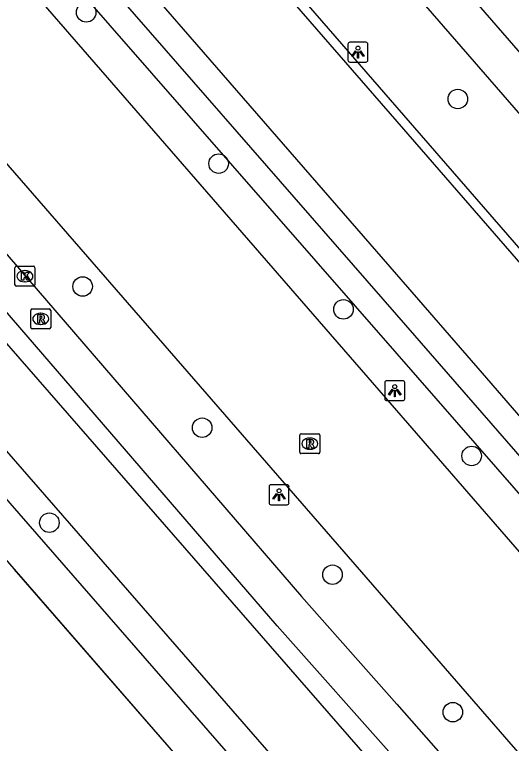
# Model space of a CAD drawing. Extents: x 155888 to 156864, y 383882 to 384671.
# Drawn here: x 156480.86 to 156505.75, y 384054.82 to 384091.34 of the extents above; entities that cross this region are included whole.
import ezdxf

# ---------------------------------------------------------------- set-up
doc = ezdxf.new("R2010")
doc.units = 0
for name, color, linetype in [('IMGEO_Boom', 7, 'Continuous'), ('IMGEO_Fietspad_gesloten', 7, 'Continuous'), ('IMGEO_Greppel_droge_sloot', 7, 'Continuous'), ('IMGEO_Kolk', 7, 'Continuous'), ('IMGEO_Lichtpunt', 7, 'Continuous'), ('IMGEO_Muur', 7, 'Continuous'), ('IMGEO_OVBaan_gesloten', 7, 'Continuous'), ('IMGEO_Rijbaan_lokaal_gesloten', 7, 'Continuous'), ('IMGEO_Rijbaan_lokaal_open', 7, 'Continuous'), ('IMGEO_Rioolput', 7, 'Continuous'), ('IMGEO_Voetpad_open', 7, 'Continuous')]:
    doc.layers.add(name, color=color, linetype=linetype)

msp = doc.modelspace()

# ---------------------------------------------------------------- linework, layer by layer
at = {"layer": 'IMGEO_Boom'}
for centre in [(156484.447, 384091.446), (156503.06, 384087.106), (156491.081, 384083.87), (156484.269, 384077.714), (156497.332, 384076.567), (156490.254, 384070.636), (156503.755, 384069.224), (156482.6, 384065.88), (156496.784, 384063.275), (156502.811, 384056.386)]:
    msp.add_circle(centre, 0.489, dxfattribs=at)
at = {"layer": 'IMGEO_Fietspad_gesloten'}
for points in [[(156508.758, 384042.359), (156507.724, 384043.553), (156500, 384052.421), (156466.101, 384091.342), (156424.652, 384138.668), (156398.32, 384169.108)], [(156506.058, 384040.061), (156504.79, 384041.525), (156500, 384047.025), (156463.606, 384088.814)]]:
    msp.add_lwpolyline(points, dxfattribs=at)
at = {"layer": 'IMGEO_Greppel_droge_sloot'}
for points in [[(156519.582, 384053.811), (156500, 384076.291), (156482.527, 384096.349), (156446.804, 384137.574), (156406.998, 384183.444), (156399.832, 384191.076), (156396.295, 384193.376), (156445.697, 384136.86), (156481.572, 384095.447), (156500, 384074.342), (156518.628, 384053.007)], [(156509.636, 384043.106), (156500, 384053.967), (156494.009, 384060.719), (156471.994, 384086.237), (156471.129, 384087.831), (156471.811, 384088.508), (156473.933, 384086.903), (156495.233, 384062.187), (156500, 384056.78), (156511.018, 384044.283)]]:
    msp.add_lwpolyline(points, dxfattribs=at)
at = {"layer": 'IMGEO_Kolk'}
for p, q in [((156480.877, 384077.802), (156480.877, 384078.654)), ((156480.952, 384078.728), (156481.804, 384078.728)), ((156481.365, 384078.508), (156481.39, 384078.508)), ((156481.878, 384078.654), (156481.878, 384077.802)), ((156481.804, 384077.728), (156480.952, 384077.728)), ((156481.388, 384077.948), (156481.363, 384077.948))]:
    msp.add_line(p, q, dxfattribs=at)
for points in [[(156480.877, 384077.802), (156480.877, 384078.654)], [(156480.952, 384078.728), (156481.804, 384078.728)], [(156481.198, 384078.428), (156481.321, 384078.428), (156481.321, 384078.277), (156481.451, 384078.428), (156481.615, 384078.428), (156481.469, 384078.277), (156481.622, 384078.028), (156481.47, 384078.028), (156481.385, 384078.192), (156481.321, 384078.125), (156481.321, 384078.028), (156481.198, 384078.028), (156481.198, 384078.428)], [(156481.878, 384078.654), (156481.878, 384077.802)], [(156481.804, 384077.728), (156480.952, 384077.728)]]:
    msp.add_lwpolyline(points, dxfattribs=at)
for centre, start, end in [((156480.954, 384078.652), 91.552, 178.448), ((156480.954, 384078.652), 91.552, 178.448), ((156481.802, 384078.652), 1.552, 88.448), ((156481.802, 384078.652), 1.552, 88.448), ((156480.954, 384077.804), 181.552, 268.448), ((156480.954, 384077.804), 181.552, 268.448), ((156481.802, 384077.804), 271.552, 358.448), ((156481.802, 384077.804), 271.552, 358.448)]:
    msp.add_arc(centre, 0.0765, start, end, dxfattribs=at)
for centre, major_axis, ratio, start_param, end_param in [((156481.364, 384078.228), (-0.387, 0.002), 0.722429, 4.712389, 7.853982), ((156481.389, 384078.228), (-0.39, 0.002), 0.717154, 1.570796, 4.712389)]:
    msp.add_ellipse(centre, major_axis=major_axis, ratio=ratio, start_param=start_param, end_param=end_param, dxfattribs=at)
at = {"layer": 'IMGEO_Lichtpunt'}
for p, q in [((156497.56, 384089.857), (156497.56, 384089.05)), ((156497.56, 384089.857), (156497.56, 384089.05)), ((156498.462, 384089.952), (156497.654, 384089.952)), ((156498.462, 384089.952), (156497.654, 384089.952)), ((156498.556, 384089.05), (156498.556, 384089.857)), ((156498.556, 384089.05), (156498.556, 384089.857)), ((156497.654, 384088.956), (156498.462, 384088.956)), ((156497.654, 384088.956), (156498.462, 384088.956)), ((156500.309, 384072.994), (156499.501, 384072.994)), ((156500.309, 384072.994), (156499.501, 384072.994)), ((156499.407, 384072.899), (156499.407, 384072.092)), ((156499.407, 384072.899), (156499.407, 384072.092)), ((156500.403, 384072.092), (156500.403, 384072.899)), ((156500.403, 384072.092), (156500.403, 384072.899)), ((156499.501, 384071.998), (156500.309, 384071.998)), ((156499.501, 384071.998), (156500.309, 384071.998)), ((156493.609, 384067.681), (156493.609, 384066.874)), ((156493.609, 384067.681), (156493.609, 384066.874)), ((156494.511, 384067.776), (156493.703, 384067.776)), ((156494.511, 384067.776), (156493.703, 384067.776)), ((156494.605, 384066.874), (156494.605, 384067.681)), ((156494.605, 384066.874), (156494.605, 384067.681)), ((156493.703, 384066.78), (156494.511, 384066.78)), ((156493.703, 384066.78), (156494.511, 384066.78))]:
    msp.add_line(p, q, dxfattribs=at)
for points in [[(156497.934, 384089.521), (156497.973, 384089.493), (156497.785, 384089.231), (156497.747, 384089.258), (156497.934, 384089.521)], [(156498.036, 384089.473), (156498.083, 384089.473), (156498.083, 384089.151), (156498.036, 384089.151), (156498.036, 384089.473)], [(156498.146, 384089.493), (156498.184, 384089.52), (156498.371, 384089.258), (156498.332, 384089.23), (156498.146, 384089.493)], [(156499.781, 384072.563), (156499.82, 384072.535), (156499.632, 384072.273), (156499.594, 384072.3), (156499.781, 384072.563)], [(156499.883, 384072.515), (156499.93, 384072.515), (156499.93, 384072.193), (156499.883, 384072.193), (156499.883, 384072.515)], [(156499.993, 384072.535), (156500.031, 384072.562), (156500.218, 384072.3), (156500.179, 384072.272), (156499.993, 384072.535)], [(156493.983, 384067.345), (156494.022, 384067.317), (156493.834, 384067.055), (156493.796, 384067.082), (156493.983, 384067.345)], [(156494.085, 384067.297), (156494.132, 384067.297), (156494.132, 384066.975), (156494.085, 384066.975), (156494.085, 384067.297)], [(156494.195, 384067.317), (156494.233, 384067.344), (156494.42, 384067.082), (156494.381, 384067.054), (156494.195, 384067.317)]]:
    msp.add_lwpolyline(points, dxfattribs=at)
for centre in [(156498.059, 384089.655), (156499.906, 384072.697), (156494.108, 384067.479)]:
    msp.add_circle(centre, 0.0994, dxfattribs=at)
for centre, start, end in [((156497.654, 384089.857), 90, 180), ((156497.654, 384089.857), 90, 180), ((156498.462, 384089.857), 0, 90), ((156498.462, 384089.857), 0, 90), ((156497.654, 384089.05), 180, 270), ((156497.654, 384089.05), 180, 270), ((156498.462, 384089.05), 270, 0), ((156498.462, 384089.05), 270, 360), ((156499.501, 384072.899), 90, 180), ((156499.501, 384072.899), 90, 180), ((156500.309, 384072.899), 0, 90), ((156500.309, 384072.899), 0, 90), ((156499.501, 384072.092), 180, 270), ((156499.501, 384072.092), 180, 270), ((156500.309, 384072.092), 270, 0), ((156500.309, 384072.092), 270, 360), ((156493.703, 384067.681), 90, 180), ((156493.703, 384067.681), 90, 180), ((156494.511, 384067.681), 0, 90), ((156494.511, 384067.681), 0, 90), ((156493.703, 384066.874), 180, 270), ((156493.703, 384066.874), 180, 270), ((156494.511, 384066.874), 270, 0), ((156494.511, 384066.874), 270, 360)]:
    msp.add_arc(centre, 0.0946, start, end, dxfattribs=at)
at = {"layer": 'IMGEO_Muur'}
msp.add_lwpolyline([(156472.819, 384072.746), (156489.369, 384053.729)], dxfattribs=at)
at = {"layer": 'IMGEO_OVBaan_gesloten'}
for points in [[(156517.145, 384051.764), (156500, 384071.498), (156389.213, 384199.015)], [(156407.083, 384168.169), (156407.746, 384167.396), (156407.842, 384167.479), (156410.66, 384164.227), (156441.975, 384128.147), (156500, 384061.368), (156513.218, 384046.155)]]:
    msp.add_lwpolyline(points, dxfattribs=at)
at = {"layer": 'IMGEO_Rijbaan_lokaal_gesloten'}
for points in [[(156395.631, 384206.125), (156395.653, 384206.088), (156395.745, 384205.951), (156395.847, 384205.822), (156395.961, 384205.703), (156396.428, 384205.193), (156399.273, 384201.968), (156437.383, 384158.067), (156443.7, 384150.805), (156476.876, 384112.6), (156481.951, 384106.723), (156483.127, 384105.407), (156500, 384085.986), (156516.29, 384067.237), (156517.607, 384065.738), (156518.453, 384064.739), (156519.101, 384063.991), (156519.163, 384063.918), (156519.227, 384063.847), (156519.291, 384063.776)], [(156527.288, 384046.812), (156520.535, 384054.614), (156504.298, 384073.374), (156500, 384078.319), (156478.069, 384103.539), (156435.386, 384152.651), (156395.779, 384198.307), (156392.544, 384201.972)]]:
    msp.add_lwpolyline(points, dxfattribs=at)
at = {"layer": 'IMGEO_Rijbaan_lokaal_open'}
msp.add_lwpolyline([(156483.472, 384105.711), (156500, 384086.688), (156516.636, 384067.54)], dxfattribs=at)
at = {"layer": 'IMGEO_Rioolput'}
for p, q in [((156481.667, 384075.663), (156481.667, 384076.515)), ((156481.742, 384076.589), (156482.594, 384076.589)), ((156482.155, 384076.369), (156482.18, 384076.369)), ((156482.668, 384076.515), (156482.668, 384075.663)), ((156482.594, 384075.589), (156481.742, 384075.589)), ((156482.178, 384075.809), (156482.153, 384075.809)), ((156495.148, 384069.412), (156495.148, 384070.264)), ((156495.223, 384070.338), (156496.075, 384070.338)), ((156495.636, 384070.118), (156495.661, 384070.118)), ((156496.149, 384070.264), (156496.149, 384069.412)), ((156496.075, 384069.338), (156495.223, 384069.338)), ((156495.659, 384069.558), (156495.634, 384069.558))]:
    msp.add_line(p, q, dxfattribs=at)
for points in [[(156481.667, 384075.663), (156481.667, 384076.515)], [(156481.742, 384076.589), (156482.594, 384076.589)], [(156482.256, 384076.287), (156482.004, 384076.289), (156482.004, 384075.889)], [(156482.668, 384076.515), (156482.668, 384075.663)], [(156482.004, 384075.889), (156482.128, 384075.889), (156482.128, 384076.051), (156482.139, 384076.051)], [(156482.182, 384076.208), (156482.128, 384076.208), (156482.128, 384076.127)], [(156482.128, 384076.127), (156482.18, 384076.127)], [(156482.186, 384076.022), (156482.257, 384075.889), (156482.397, 384075.889), (156482.332, 384076.015)], [(156482.594, 384075.589), (156481.742, 384075.589)], [(156495.148, 384069.412), (156495.148, 384070.264)], [(156495.223, 384070.338), (156496.075, 384070.338)], [(156495.737, 384070.036), (156495.485, 384070.038), (156495.485, 384069.638)], [(156496.149, 384070.264), (156496.149, 384069.412)], [(156495.485, 384069.638), (156495.609, 384069.638), (156495.609, 384069.8), (156495.62, 384069.8)], [(156495.663, 384069.957), (156495.609, 384069.957), (156495.609, 384069.876)], [(156495.609, 384069.876), (156495.661, 384069.876)], [(156495.667, 384069.771), (156495.738, 384069.638), (156495.878, 384069.638), (156495.813, 384069.764)], [(156496.075, 384069.338), (156495.223, 384069.338)]]:
    msp.add_lwpolyline(points, dxfattribs=at)
for centre, radius, start, end in [((156481.744, 384076.513), 0.0765, 91.552, 178.448), ((156481.744, 384076.513), 0.0765, 91.552, 178.448), ((156482.255, 384076.177), 0.109, 350.3612, 89.416), ((156482.592, 384076.513), 0.0765, 1.552, 88.448), ((156482.592, 384076.513), 0.0765, 1.552, 88.448), ((156482.138, 384075.998), 0.0533, 26.0293, 88.6989), ((156482.164, 384076.316), 0.19, 274.7715, 282.9687), ((156482.188, 384076.112), 0.0964, 77.0061, 93.1865), ((156482.202, 384076.169), 0.0378, 276.6634, 79.6772), ((156482.253, 384076.177), 0.112, 277.5842, 350.9817), ((156482.237, 384075.962), 0.108, 29.5134, 73.7905), ((156481.744, 384075.665), 0.0765, 181.552, 268.448), ((156481.744, 384075.665), 0.0765, 181.552, 268.448), ((156482.592, 384075.665), 0.0765, 271.552, 358.448), ((156482.592, 384075.665), 0.0765, 271.552, 358.448), ((156495.225, 384070.262), 0.0765, 91.552, 178.448), ((156495.225, 384070.262), 0.0765, 91.552, 178.448), ((156495.736, 384069.926), 0.109, 350.3612, 89.416), ((156496.073, 384070.262), 0.0765, 1.552, 88.448), ((156496.073, 384070.262), 0.0765, 1.552, 88.448), ((156495.619, 384069.747), 0.0533, 26.0293, 88.6989), ((156495.645, 384070.065), 0.19, 274.7715, 282.9687), ((156495.669, 384069.861), 0.0964, 77.0061, 93.1865), ((156495.683, 384069.918), 0.0378, 276.6634, 79.6772), ((156495.734, 384069.926), 0.112, 277.5842, 350.9817), ((156495.718, 384069.711), 0.108, 29.5134, 73.7905), ((156495.225, 384069.414), 0.0765, 181.552, 268.448), ((156495.225, 384069.414), 0.0765, 181.552, 268.448), ((156496.073, 384069.414), 0.0765, 271.552, 358.448), ((156496.073, 384069.414), 0.0765, 271.552, 358.448)]:
    msp.add_arc(centre, radius, start, end, dxfattribs=at)
for centre, major_axis, ratio, start_param, end_param in [((156482.154, 384076.089), (-0.387, 0.002), 0.722429, 4.712389, 7.853982), ((156482.179, 384076.089), (-0.39, 0.002), 0.717154, 1.570796, 4.712389), ((156495.635, 384069.838), (-0.387, 0.002), 0.722429, 4.712389, 7.853982), ((156495.66, 384069.838), (-0.39, 0.002), 0.717154, 1.570796, 4.712389)]:
    msp.add_ellipse(centre, major_axis=major_axis, ratio=ratio, start_param=start_param, end_param=end_param, dxfattribs=at)
at = {"layer": 'IMGEO_Voetpad_open'}
for points in [[(156524.452, 384068.39), (156500, 384096.551), (156487.105, 384111.402)], [(156485.561, 384110.069), (156500, 384093.445), (156526.44, 384063.005)], [(156460.775, 384089.642), (156500, 384044.592), (156500.782, 384043.694), (156504.85, 384039.032)], [(156480.831, 384063.539), (156489.369, 384053.729)]]:
    msp.add_lwpolyline(points, dxfattribs=at)

doc.saveas('drawing.dxf')
